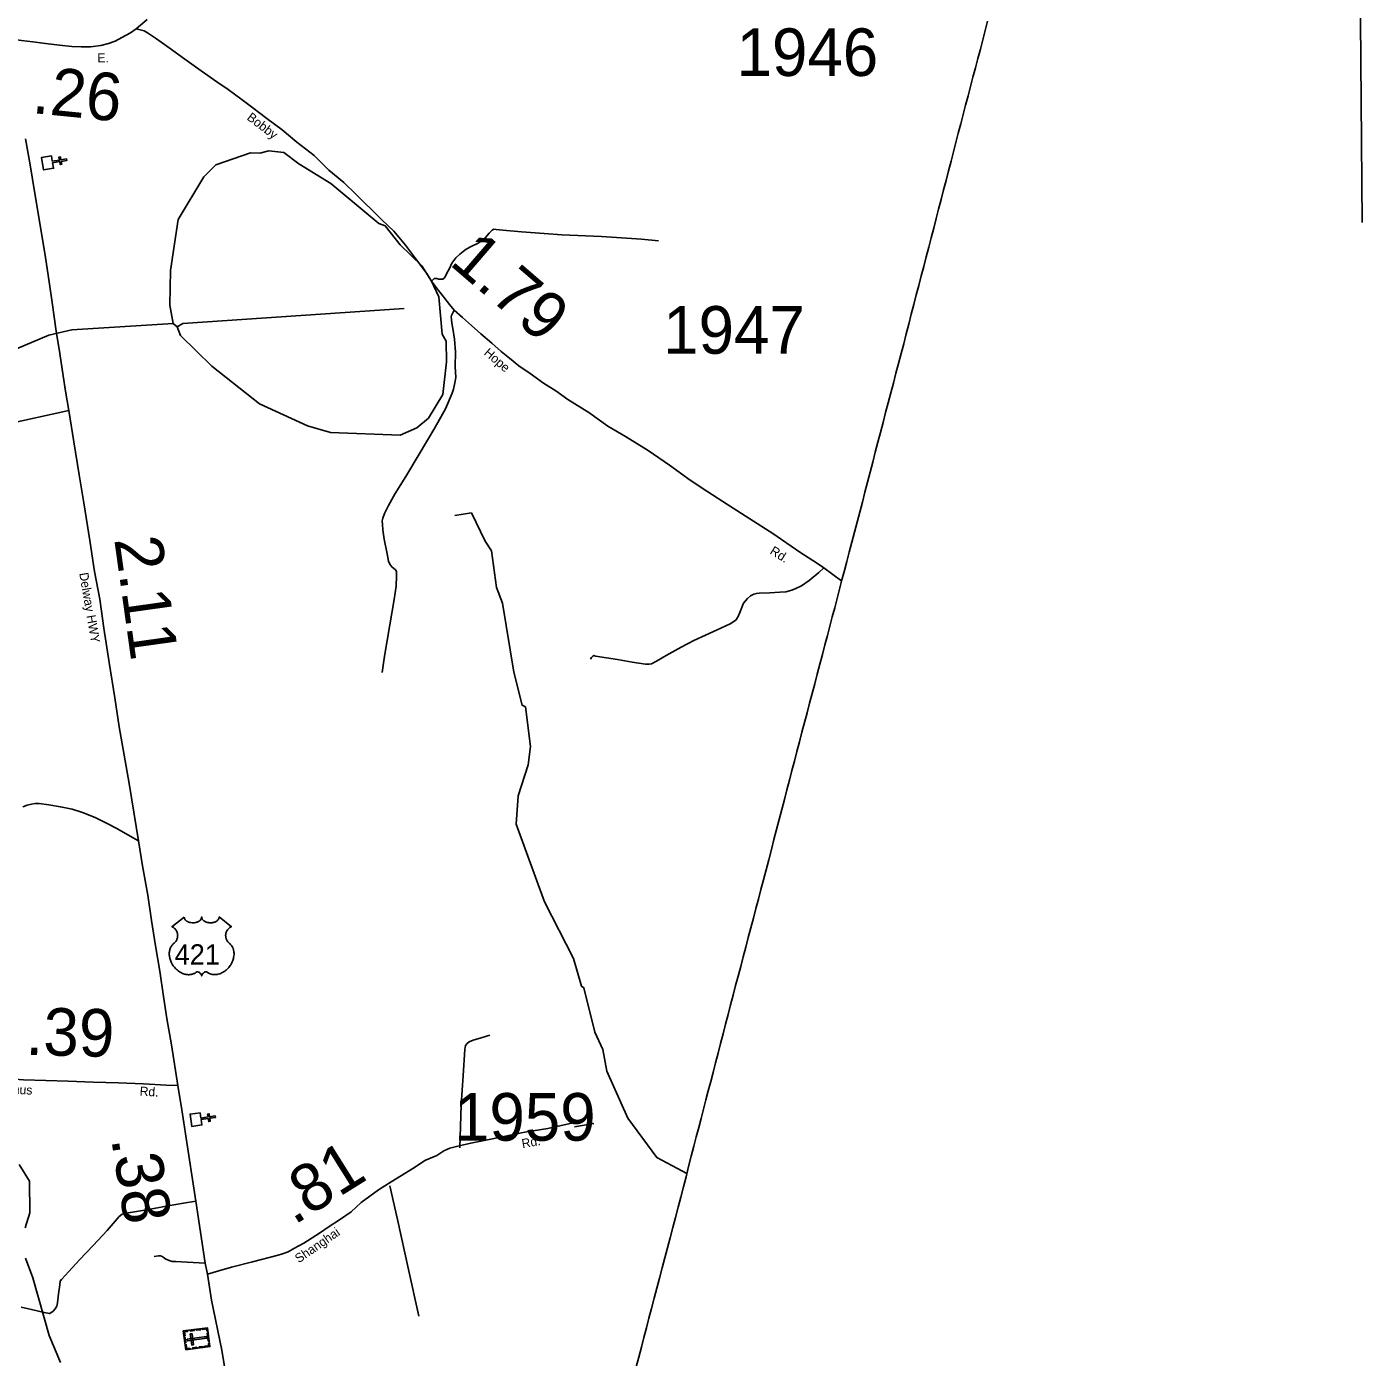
# Model space of a CAD drawing. Extents: x 2093524 to 2270757, y 289120 to 570408.
# Drawn here: x 2236187 to 2250215, y 369592 to 383572 of the extents above; entities that cross this region are included whole.
import ezdxf

# ---------------------------------------------------------------- set-up
doc = ezdxf.new("R2010")
doc.units = 0
for name, color, linetype in [('Exist Boundary Political CountyLine', 7, 'Continuous'), ('Exist Cultural Cemetery CELL', 7, 'Continuous'), ('Exist Cultural Church CELL', 7, 'Continuous'), ('Exist Hydrographic Misc Water Feature', 7, 'Continuous'), ('Exist Hydrographic Pond Under 1500 Sq Ft', 7, 'Continuous'), ('Exist Road Non-System Type 51', 7, 'Continuous'), ('Exist Road Primary NC Attributed', 7, 'Continuous'), ('Exist Road Primary NC Label', 7, 'Continuous'), ('Exist Road Primary NC Mileage Hundredths English Label', 7, 'Continuous'), ('Exist Road Primary US Attributed', 7, 'Continuous'), ('Exist Road Primary US Label', 7, 'Continuous'), ('Exist Road Primary US Mileage Hundredths English Label', 7, 'Continuous'), ('Exist Road Primary US Shield CELL', 7, 'Continuous'), ('Exist Road Primary US Shield Number Label', 7, 'Continuous'), ('Exist Road Secondary Mileage Hundredths English Label', 7, 'Continuous'), ('Exist Road Secondary Type 51 Attributed', 7, 'Continuous'), ('Exist Road Secondary Type 51 Label', 7, 'Continuous'), ('Exist Road Secondary Type 51 Number Label', 7, 'Continuous'), ('Map Preparation Longitude Latitude Lines', 7, 'Continuous')]:
    doc.layers.add(name, color=color, linetype=linetype)

msp = doc.modelspace()

# ---------------------------------------------------------------- linework, layer by layer
at = {"layer": 'Exist Boundary Political CountyLine'}
for points in [[(2246280, 383629), (2246255, 383531), (2246229, 383433), (2246204, 383335), (2246178, 383237), (2246152, 383139), (2246126, 383041), (2246101, 382942), (2246075, 382844), (2246049, 382746), (2246024, 382648), (2245998, 382550), (2245972, 382452), (2245946, 382354), (2245921, 382256), (2245895, 382158), (2245869, 382058), (2245843, 381957), (2245817, 381857), (2245791, 381757), (2245765, 381656), (2245739, 381556), (2245713, 381455), (2245687, 381355), (2245661, 381255), (2245635, 381154), (2245608, 381054), (2245582, 380953), (2245556, 380853), (2245530, 380753), (2245504, 380652), (2245478, 380552), (2245451, 380448), (2245424, 380345), (2245398, 380241), (2245370, 380138), (2245344, 380034), (2245316, 379931), (2245290, 379828), (2245262, 379724), (2245236, 379621), (2245208, 379517), (2245182, 379414), (2245154, 379310), (2245128, 379207), (2245100, 379103), (2245073, 378998), (2245046, 378893), (2245018, 378788), (2244991, 378682), (2244964, 378577), (2244936, 378472), (2244909, 378367), (2244882, 378262), (2244854, 378157)], [(2244854, 378157), (2244827, 378051), (2244802, 377954), (2244776, 377857), (2244750, 377759), (2244725, 377662), (2244699, 377564), (2244674, 377467), (2244648, 377370), (2244622, 377272), (2244597, 377175), (2244571, 377078), (2244544, 376976), (2244517, 376873), (2244490, 376771), (2244464, 376669), (2244437, 376567), (2244410, 376465), (2244383, 376363), (2244356, 376260), (2244330, 376159), (2244303, 376059), (2244277, 375958), (2244250, 375857), (2244224, 375756), (2244198, 375655), (2244171, 375554), (2244145, 375453), (2244117, 375348), (2244090, 375242), (2244062, 375137), (2244035, 375031), (2244008, 374926), (2243980, 374820), (2243953, 374715), (2243926, 374610), (2243899, 374508), (2243872, 374407), (2243846, 374306), (2243819, 374205), (2243792, 374104), (2243766, 374003), (2243739, 373901), (2243712, 373800), (2243686, 373699), (2243659, 373598), (2243632, 373497), (2243606, 373396), (2243580, 373294), (2243553, 373193), (2243527, 373092), (2243501, 372991), (2243475, 372890), (2243449, 372789), (2243422, 372687), (2243396, 372586), (2243371, 372489), (2243346, 372392), (2243321, 372296), (2243296, 372199), (2243270, 372102), (2243246, 372005), (2243220, 371908), (2243195, 371811), (2243167, 371704), (2243139, 371597), (2243112, 371490), (2243084, 371383), (2243056, 371276), (2243028, 371169), (2243000, 371062), (2242972, 370955), (2242944, 370849), (2242916, 370743), (2242888, 370637), (2242860, 370531), (2242833, 370425), (2242805, 370318), (2242777, 370212), (2242749, 370106), (2242722, 370004), (2242696, 369902), (2242669, 369800), (2242643, 369697), (2242616, 369595), (2242590, 369493)]]:
    msp.add_lwpolyline(points, dxfattribs=at)
at = {"layer": 'Exist Cultural Cemetery CELL'}
for points in [[(2237859, 369672), (2237832, 369869), (2238085, 369902), (2238111, 369705)], [(2238089, 369869), (2238078, 369868), (2238075, 369890), (2238035, 369884), (2238033, 369895), (2238085, 369902)], [(2237875, 369875), (2237877, 369863), (2237845, 369859), (2237850, 369819), (2237839, 369818), (2237832, 369869)], [(2237849, 369745), (2237842, 369796), (2237853, 369798), (2237860, 369746)], [(2237873, 369783), (2237876, 369765), (2238077, 369792), (2238074, 369810)], [(2237949, 369873), (2237906, 369867), (2237905, 369879), (2237948, 369884)], [(2237921, 369721), (2237939, 369723), (2237924, 369840), (2237905, 369838)], [(2238015, 369882), (2237972, 369876), (2237970, 369887), (2238013, 369893)], [(2238092, 369760), (2238081, 369845), (2238092, 369846), (2238103, 369762)], [(2237902, 369677), (2237900, 369688), (2237868, 369684), (2237863, 369724), (2237852, 369723), (2237859, 369672)], [(2237975, 369687), (2237932, 369681), (2237931, 369693), (2237974, 369698)], [(2238042, 369696), (2237999, 369690), (2237997, 369701), (2238040, 369707)], [(2238107, 369738), (2238095, 369736), (2238098, 369714), (2238058, 369709), (2238060, 369698), (2238111, 369705)]]:
    msp.add_lwpolyline(points, close=True, dxfattribs=at)
at = {"layer": 'Exist Cultural Church CELL'}
for points in [[(2236447, 382214), (2236456, 382158), (2236531, 382170), (2236526, 382202), (2236542, 382204), (2236547, 382173), (2236607, 382183), (2236609, 382167), (2236550, 382157), (2236555, 382126), (2236539, 382123), (2236534, 382154), (2236459, 382142), (2236469, 382085), (2236364, 382067), (2236342, 382196)], [(2238008, 372162), (2238017, 372106), (2238092, 372117), (2238087, 372148), (2238103, 372151), (2238108, 372119), (2238167, 372128), (2238170, 372112), (2238110, 372103), (2238115, 372072), (2238099, 372069), (2238094, 372101), (2238019, 372090), (2238027, 372033), (2237922, 372017), (2237903, 372147)]]:
    msp.add_lwpolyline(points, close=True, dxfattribs=at)
at = {"layer": 'Exist Hydrographic Misc Water Feature'}
msp.add_line((2240859, 378463), (2240684, 378437), dxfattribs=at)
for points in [[(2237769, 380420), (2237827, 380452), (2240150, 380612)], [(2236080, 380188), (2236420, 380332), (2236661, 380386), (2237727, 380454)], [(2243121, 371525), (2242805, 371691), (2242501, 372104), (2242281, 372600), (2242237, 372827), (2242153, 373009), (2242040, 373474), (2242015, 373491), (2241930, 373781), (2241625, 374377), (2241327, 375194), (2241349, 375492), (2241455, 375817), (2241478, 376010), (2241425, 376425), (2241391, 376442), (2241305, 376791), (2241183, 377515), (2241123, 377680), (2241070, 378065), (2241003, 378165), (2240859, 378463)], [(2236172, 370953), (2236221, 371110), (2236218, 371444), (2236108, 371617)], [(2236542, 369539), (2236423, 369820), (2236251, 370427), (2236175, 370635)]]:
    msp.add_lwpolyline(points, dxfattribs=at)
at = {"layer": 'Exist Hydrographic Pond Under 1500 Sq Ft'}
msp.add_line((2237769, 380420), (2237727, 380454), dxfattribs=at)
msp.add_lwpolyline([(2237769, 380420), (2237803, 380328), (2238131, 380006), (2238634, 379609), (2239135, 379379), (2239377, 379309), (2240111, 379281), (2240285, 379357), (2240409, 379459), (2240557, 379709), (2240596, 380052), (2240594, 380269), (2240552, 380342), (2240515, 380733), (2240439, 380898), (2240338, 381058), (2240111, 381279), (2239951, 381479), (2239884, 381503), (2239381, 381923), (2239046, 382130), (2238887, 382251), (2238729, 382267), (2238637, 382243), (2238537, 382248), (2238172, 382121), (2238048, 381995), (2237777, 381545), (2237698, 381009), (2237692, 380645), (2237727, 380454)], dxfattribs=at)
at = {"layer": 'Exist Road Non-System Type 51'}
for p, q in [((2236631, 379538), (2235960, 379391)), ((2241942, 372014), (2242143, 372048))]:
    msp.add_line(p, q, dxfattribs=at)
for points in [[(2242823, 381322), (2242645, 381338), (2242223, 381367), (2241809, 381385), (2241623, 381400), (2241383, 381416), (2241187, 381434), (2241119, 381441), (2241093, 381443), (2241077, 381433), (2241043, 381401), (2241024, 381377), (2240992, 381341), (2240930, 381296), (2240863, 381266), (2240803, 381233), (2240773, 381209), (2240737, 381183), (2240696, 381142), (2240674, 381116), (2240652, 381088), (2240627, 381032), (2240601, 380984), (2240585, 380952), (2240572, 380930), (2240558, 380921), (2240544, 380919), (2240514, 380921), (2240496, 380925), (2240486, 380925), (2240466, 380926), (2240440, 380898)], [(2240678, 380595), (2240649, 380538), (2240645, 380522), (2240649, 380494), (2240653, 380458), (2240664, 380400), (2240681, 380288), (2240690, 380155), (2240689, 380003), (2240694, 379885), (2240685, 379831), (2240669, 379763), (2240656, 379723), (2240585, 379556), (2240473, 379357), (2240311, 379080), (2240169, 378845), (2240058, 378666), (2239987, 378540), (2239946, 378459), (2239929, 378409), (2239921, 378379), (2239923, 378341), (2239929, 378287), (2239942, 378188), (2239972, 378032), (2239988, 377958), (2240000, 377924), (2240021, 377896), (2240059, 377865), (2240071, 377847), (2240071, 377833), (2240071, 377801), (2240068, 377695), (2240047, 377555), (2240000, 377288), (2239946, 376960), (2239920, 376788)], [(2244561, 377887), (2244507, 377839), (2244406, 377752), (2244324, 377696), (2244267, 377669), (2244223, 377653), (2244159, 377636), (2244097, 377632), (2243991, 377625), (2243879, 377620), (2243851, 377618), (2243823, 377609), (2243790, 377593), (2243756, 377565), (2243736, 377541), (2243716, 377514), (2243677, 377416), (2243659, 377374), (2243634, 377336), (2243576, 377298), (2243440, 377235), (2243193, 377122), (2243060, 377052), (2242903, 376966), (2242802, 376907), (2242750, 376877), (2242724, 376873), (2242688, 376875), (2242546, 376897), (2242391, 376922), (2242163, 376960), (2242143, 376964), (2242133, 376958), (2242119, 376946), (2242108, 376926)], [(2237363, 375020), (2237273, 375067), (2237134, 375148), (2237034, 375201), (2236905, 375262), (2236773, 375315), (2236665, 375352), (2236541, 375375), (2236419, 375398), (2236317, 375409), (2236275, 375411), (2236239, 375405), (2236193, 375394), (2236145, 375376)], [(2241050, 372975), (2240961, 372950), (2240875, 372924), (2240835, 372907), (2240815, 372889), (2240797, 372869), (2240788, 372825), (2240772, 372553), (2240751, 372245), (2240736, 371793)], [(2240002, 371395), (2240081, 371040), (2240199, 370513), (2240307, 370026)], [(2237964, 371234), (2237834, 371210), (2237673, 371182), (2237523, 371155), (2237405, 371136), (2237277, 371115), (2237209, 371103), (2237191, 371096), (2237160, 371070), (2237033, 370925), (2236884, 370768), (2236742, 370615), (2236631, 370492), (2236553, 370409), (2236540, 370393), (2236534, 370353), (2236522, 370259), (2236511, 370165), (2236504, 370131), (2236486, 370103), (2236466, 370077), (2236442, 370059), (2236426, 370052), (2236372, 370064), (2236236, 370095), (2236130, 370120)], [(2238063, 370580), (2237871, 370590), (2237753, 370599), (2237715, 370597), (2237695, 370607), (2237647, 370624), (2237619, 370644), (2237609, 370650), (2237591, 370660), (2237573, 370658), (2237527, 370651)]]:
    msp.add_lwpolyline(points, dxfattribs=at)
at = {"layer": 'Exist Road Primary NC Attributed'}
for points in [[(2237338, 383548), (2237453, 383649)], [(2236009, 383445), (2236133, 383428), (2236253, 383411), (2236384, 383394), (2236531, 383376), (2236662, 383362), (2236759, 383359), (2236859, 383360), (2236965, 383375), (2237045, 383394), (2237117, 383418), (2237188, 383459), (2237276, 383509), (2237338, 383548)]]:
    msp.add_lwpolyline(points, dxfattribs=at)
at = {"layer": 'Exist Road Primary US Attributed'}
for points in [[(2237774, 372449), (2237707, 372876), (2237659, 373151), (2237623, 373383), (2237586, 373648), (2237540, 373916), (2237498, 374182), (2237458, 374447), (2237405, 374756), (2237363, 375020), (2237313, 375319), (2237264, 375621), (2237210, 375920), (2237159, 376216), (2237113, 376521), (2237054, 376893), (2236997, 377252), (2236955, 377556), (2236901, 377847), (2236850, 378172), (2236789, 378570), (2236740, 378863), (2236681, 379212), (2236631, 379538), (2236595, 379743), (2236572, 379903), (2236536, 380137), (2236496, 380374), (2236454, 380674), (2236422, 380890), (2236384, 381147), (2236338, 381425), (2236272, 381820), (2236222, 382122), (2236176, 382395)], [(2238086, 370464), (2238063, 370580), (2237964, 371234), (2237936, 371414), (2237882, 371758), (2237818, 372191), (2237774, 372449)], [(2238603, 367371), (2238550, 367587), (2238480, 368002), (2238429, 368462), (2238370, 368827), (2238313, 369194), (2238235, 369667), (2238128, 370194), (2238086, 370464)]]:
    msp.add_lwpolyline(points, dxfattribs=at)
at = {"layer": 'Exist Road Primary US Shield CELL'}
msp.add_lwpolyline([(2237841, 374218), (2237841, 374213), (2237843, 374207), (2237844, 374204), (2237847, 374197), (2237851, 374190), (2237858, 374183), (2237866, 374176), (2237871, 374173), (2237880, 374168), (2237890, 374164), (2237901, 374161), (2237912, 374159), (2237925, 374157), (2237937, 374157), (2237950, 374158), (2237965, 374161), (2237971, 374163), (2237979, 374165), (2237986, 374168), (2237993, 374172), (2238000, 374176), (2238004, 374180), (2238011, 374186), (2238017, 374193), (2238019, 374197), (2238021, 374200), (2238024, 374208), (2238024, 374212), (2238025, 374219), (2238025, 374213), (2238026, 374209), (2238027, 374205), (2238029, 374202), (2238031, 374196), (2238034, 374192), (2238040, 374185), (2238044, 374181), (2238047, 374179), (2238056, 374173), (2238066, 374168), (2238071, 374165), (2238076, 374164), (2238083, 374162), (2238089, 374160), (2238096, 374159), (2238103, 374158), (2238110, 374157), (2238115, 374157), (2238122, 374157), (2238129, 374158), (2238136, 374158), (2238143, 374160), (2238149, 374161), (2238156, 374163), (2238163, 374165), (2238170, 374168), (2238178, 374172), (2238184, 374176), (2238189, 374180), (2238194, 374185), (2238200, 374191), (2238203, 374196), (2238205, 374201), (2238207, 374205), (2238208, 374211), (2238209, 374215), (2238209, 374219), (2238338, 374116), (2238335, 374115), (2238328, 374112), (2238322, 374109), (2238313, 374102), (2238309, 374099), (2238306, 374095), (2238302, 374092), (2238299, 374088), (2238295, 374083), (2238292, 374078), (2238289, 374072), (2238286, 374067), (2238282, 374057), (2238280, 374050), (2238279, 374045), (2238278, 374033), (2238277, 374028), (2238277, 374022), (2238278, 374017), (2238278, 374011), (2238279, 374005), (2238280, 374000), (2238282, 373994), (2238284, 373987), (2238287, 373980), (2238293, 373969), (2238300, 373958), (2238306, 373951), (2238311, 373946), (2238319, 373939), (2238323, 373935), (2238328, 373930), (2238336, 373921), (2238339, 373917), (2238343, 373912), (2238346, 373907), (2238349, 373901), (2238351, 373896), (2238356, 373885), (2238359, 373875), (2238361, 373869), (2238363, 373856), (2238364, 373850), (2238365, 373838), (2238365, 373823), (2238364, 373809), (2238361, 373792), (2238359, 373782), (2238355, 373771), (2238352, 373761), (2238346, 373746), (2238341, 373736), (2238334, 373723), (2238330, 373716), (2238324, 373708), (2238318, 373698), (2238310, 373688), (2238300, 373678), (2238293, 373670), (2238282, 373661), (2238276, 373656), (2238268, 373650), (2238256, 373642), (2238244, 373635), (2238234, 373630), (2238225, 373626), (2238214, 373622), (2238195, 373617), (2238188, 373615), (2238180, 373614), (2238172, 373613), (2238165, 373613), (2238155, 373613), (2238145, 373614), (2238135, 373615), (2238126, 373617), (2238115, 373620), (2238106, 373624), (2238097, 373628), (2238081, 373638), (2238076, 373641), (2238074, 373642), (2238067, 373642), (2238062, 373641), (2238056, 373638), (2238052, 373636), (2238047, 373633), (2238044, 373630), (2238039, 373626), (2238036, 373623), (2238034, 373620), (2238030, 373613), (2238028, 373610), (2238026, 373605), (2238025, 373599), (2238023, 373607), (2238020, 373612), (2238018, 373617), (2238015, 373621), (2238010, 373626), (2238006, 373630), (2238001, 373634), (2237996, 373637), (2237992, 373639), (2237988, 373640), (2237984, 373642), (2237980, 373642), (2237977, 373642), (2237973, 373641), (2237967, 373637), (2237961, 373633), (2237955, 373629), (2237948, 373625), (2237943, 373623), (2237937, 373620), (2237929, 373618), (2237921, 373616), (2237913, 373614), (2237906, 373613), (2237898, 373613), (2237892, 373612), (2237884, 373612), (2237878, 373613), (2237870, 373614), (2237860, 373615), (2237852, 373617), (2237844, 373619), (2237835, 373622), (2237825, 373625), (2237814, 373631), (2237806, 373635), (2237793, 373642), (2237778, 373653), (2237766, 373662), (2237758, 373669), (2237746, 373682), (2237739, 373690), (2237727, 373704), (2237720, 373715), (2237715, 373723), (2237709, 373735), (2237705, 373743), (2237700, 373754), (2237696, 373765), (2237693, 373775), (2237691, 373781), (2237689, 373792), (2237687, 373800), (2237686, 373811), (2237685, 373822), (2237685, 373832), (2237685, 373841), (2237686, 373851), (2237688, 373862), (2237690, 373871), (2237692, 373878), (2237695, 373886), (2237698, 373895), (2237702, 373903), (2237707, 373910), (2237712, 373918), (2237717, 373924), (2237723, 373931), (2237730, 373938), (2237736, 373943), (2237744, 373950), (2237748, 373955), (2237752, 373961), (2237756, 373967), (2237759, 373972), (2237763, 373979), (2237765, 373985), (2237768, 373993), (2237770, 373999), (2237771, 374007), (2237772, 374015), (2237773, 374024), (2237772, 374031), (2237771, 374040), (2237770, 374049), (2237768, 374056), (2237764, 374065), (2237762, 374071), (2237757, 374080), (2237751, 374087), (2237746, 374094), (2237740, 374099), (2237734, 374104), (2237729, 374107), (2237723, 374111), (2237716, 374114), (2237712, 374116)], close=True, dxfattribs=at)
at = {"layer": 'Exist Road Secondary Type 51 Attributed'}
for points in [[(2237338, 383548), (2237420, 383528), (2237456, 383507), (2237551, 383444), (2237683, 383349), (2237848, 383230), (2238019, 383108), (2238184, 382993), (2238303, 382912), (2238437, 382813), (2238562, 382720), (2238711, 382609), (2238870, 382489), (2239025, 382360), (2239208, 382218), (2239362, 382064), (2239519, 381936), (2239646, 381809), (2239720, 381736), (2239827, 381635), (2239917, 381541), (2240044, 381423), (2240165, 381276), (2240272, 381137), (2240389, 380980), (2240440, 380898), (2240513, 380801), (2240567, 380730), (2240628, 380652), (2240678, 380595), (2240765, 380515), (2240858, 380434), (2240956, 380345), (2241071, 380246), (2241170, 380161), (2241258, 380089), (2241355, 380010), (2241475, 379927), (2241614, 379828), (2241743, 379746), (2241869, 379656), (2242092, 379517), (2242292, 379376), (2242476, 379266), (2242714, 379118), (2242938, 378964), (2243155, 378807), (2243332, 378693), (2243557, 378546), (2243781, 378402), (2244025, 378248), (2244307, 378051), (2244494, 377933), (2244561, 377887), (2244747, 377748)], [(2237774, 372449), (2237652, 372452), (2237414, 372466), (2237152, 372477), (2236884, 372483), (2236622, 372493), (2236387, 372499), (2236154, 372507), (2235972, 372520), (2235794, 372534), (2235758, 372538), (2235740, 372542), (2235720, 372556)], [(2238086, 370464), (2238204, 370501), (2238338, 370538), (2238559, 370596), (2238828, 370664), (2238874, 370678), (2238932, 370699), (2238992, 370737), (2239099, 370792), (2239262, 370895), (2239365, 370966), (2239473, 371037), (2239596, 371120), (2239700, 371220), (2239883, 371351), (2240014, 371434), (2240262, 371588), (2240369, 371661), (2240495, 371713), (2240570, 371762), (2240630, 371788), (2240730, 371815), (2240851, 371842), (2241045, 371882), (2241419, 371956), (2241660, 371996), (2241894, 372050), (2241961, 372063)]]:
    msp.add_lwpolyline(points, dxfattribs=at)
at = {"layer": 'Map Preparation Longitude Latitude Lines'}
msp.add_lwpolyline([(2250215, 381516), (2250100, 395122), (2250043, 401990)], dxfattribs=at)

# ---------------------------------------------------------------- texts
at = {"layer": 'Exist Road Primary NC Label'}
msp.add_text('E.', height=95, rotation=0.5523, dxfattribs=at).set_placement((2236930, 383197))
at = {"layer": 'Exist Road Primary NC Mileage Hundredths English Label'}
msp.add_text('.26', height=500, rotation=354.2666, dxfattribs=at).set_placement((2236235, 382666))
at = {"layer": 'Exist Road Primary US Label'}
msp.add_text('Delway HWY', height=95, rotation=279.7067, dxfattribs=at).set_placement((2236739, 377829))
at = {"layer": 'Exist Road Primary US Mileage Hundredths English Label'}
for s, rotation, p in [('2.11', 277.973, (2237106, 378188)), ('.38', 279.0199, (2237074, 371887))]:
    msp.add_text(s, height=500, rotation=rotation, dxfattribs=at).set_placement(p)
at = {"layer": 'Exist Road Primary US Shield Number Label'}
msp.add_text('421', height=212.5, dxfattribs=at).set_placement((2237742, 373719))
at = {"layer": 'Exist Road Secondary Mileage Hundredths English Label'}
for s, rotation, p in [('1.79', 319.3112, (2240615, 381080)), ('.39', 358.5449, (2236172, 372770)), ('.81', 32.0447, (2238994, 370976))]:
    msp.add_text(s, height=500, rotation=rotation, dxfattribs=at).set_placement(p)
at = {"layer": 'Exist Road Secondary Type 51 Label'}
for s, rotation, p in [('Bobby', 322.8217, (2238492, 382602)), ('Hope', 319.3112, (2240982, 380133)), ('Rd.', 327.4553, (2243985, 378041)), ('Josephus', 357.861, (2235702, 372372)), ('Rd.', 356.6582, (2237372, 372342)), ('Rd.', 10.0744, (2241395, 371789)), ('Shanghai', 34.5927, (2239045, 370579))]:
    msp.add_text(s, height=95, rotation=rotation, dxfattribs=at).set_placement(p)
at = {"layer": 'Exist Road Secondary Type 51 Number Label'}
for s, p in [('1946', (2243643, 383054)), ('1947', (2242872, 380136)), ('1959', (2240675, 371868))]:
    msp.add_text(s, height=500, dxfattribs=at).set_placement(p)

doc.saveas('drawing.dxf')
